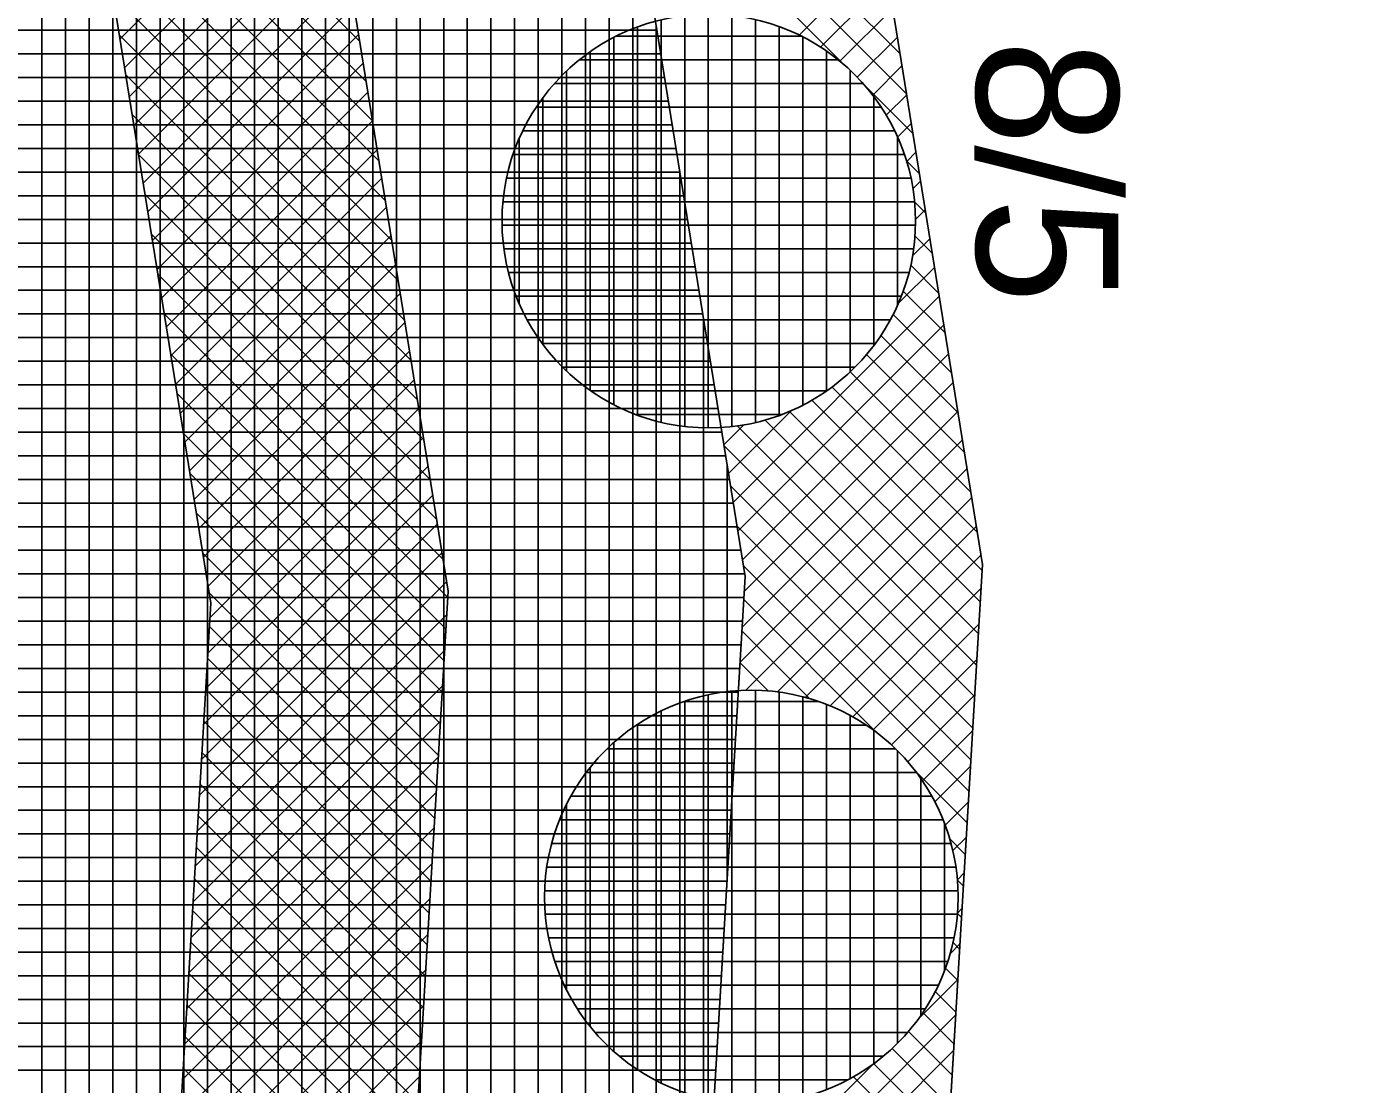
# Model space of a CAD drawing. Extents: x -565346 to -564154, y -1097386 to -1095620.
# Drawn here: x -564322.86 to -564311.65, y -1095995.03 to -1095986.08 of the extents above; entities that cross this region are included whole.
import ezdxf

# ---------------------------------------------------------------- set-up
doc = ezdxf.new("R2010")
doc.units = 0
for name, color, linetype in [('Vrstva 13', 7, 'Continuous'), ('Vrstva 40', 7, 'Continuous'), ('Vrstva 41', 7, 'Continuous'), ('Vrstva 42', 7, 'Continuous'), ('Vrstva 43', 7, 'Continuous'), ('Vrstva 44', 7, 'Continuous')]:
    doc.layers.add(name, color=color, linetype=linetype)

msp = doc.modelspace()

# ---------------------------------------------------------------- linework, layer by layer
at = {"layer": 'Vrstva 13'}
for p, q in [((-564320.6, -1095954.5), (-564314.77, -1095990.63)), ((-564314.77, -1095990.63), (-564315.7, -1096006.29))]:
    msp.add_line(p, q, dxfattribs=at)
at = {"layer": 'Vrstva 41'}
msp.add_lwpolyline([(-564317.9, -1095918.68), (-564319.837, -1095918.359), (-564322.792, -1095953.471), (-564316.779, -1095990.732), (-564317.708, -1096006.365), (-564312.296, -1096047.478), (-564277.924, -1096113.563), (-564240.773, -1096165.119), (-564207.452, -1096208.029), (-564205.9, -1096206.84), (-564239.15, -1096163.95), (-564276.21, -1096112.52), (-564310.36, -1096046.86), (-564315.7, -1096006.29), (-564314.77, -1095990.63), (-564320.6, -1095954.5), (-564320.51, -1095950.21)], close=True, dxfattribs=at)
at = {"layer": 'Vrstva 42'}
for p, q in [((-564322.457, -1095983.787), (-564320.042, -1095986.202)), ((-564317.883, -1095983.894), (-564315.467, -1095986.309)), ((-564322.403, -1095984.124), (-564319.988, -1095986.54)), ((-564317.828, -1095984.231), (-564315.413, -1095986.646)), ((-564322.348, -1095984.462), (-564319.933, -1095986.877)), ((-564320.326, -1095984.441), (-564322.07, -1095986.185)), ((-564317.774, -1095984.568), (-564315.94, -1095986.402)), ((-564320.287, -1095984.684), (-564322.031, -1095986.428)), ((-564322.294, -1095984.799), (-564319.879, -1095987.214)), ((-564320.248, -1095984.928), (-564321.992, -1095986.672)), ((-564322.24, -1095985.136), (-564319.824, -1095987.551)), ((-564320.208, -1095985.171), (-564321.952, -1095986.915)), ((-564320.169, -1095985.415), (-564321.913, -1095987.159)), ((-564315.608, -1095985.437), (-564316.321, -1095986.151)), ((-564322.185, -1095985.473), (-564319.77, -1095987.889)), ((-564320.13, -1095985.658), (-564321.874, -1095987.402)), ((-564315.569, -1095985.681), (-564316.14, -1095986.253)), ((-564322.131, -1095985.811), (-564319.715, -1095988.226)), ((-564320.091, -1095985.902), (-564321.835, -1095987.646)), ((-564315.529, -1095985.924), (-564315.977, -1095986.372)), ((-564322.076, -1095986.148), (-564319.661, -1095988.563)), ((-564320.051, -1095986.145), (-564321.795, -1095987.889)), ((-564315.49, -1095986.168), (-564315.83, -1095986.507)), ((-564320.012, -1095986.389), (-564321.756, -1095988.133)), ((-564315.451, -1095986.411), (-564315.698, -1095986.658)), ((-564322.022, -1095986.485), (-564319.607, -1095988.9)), ((-564315.762, -1095986.58), (-564315.358, -1095986.984)), ((-564319.973, -1095986.632), (-564321.717, -1095988.376)), ((-564315.411, -1095986.655), (-564315.583, -1095986.826)), ((-564321.967, -1095986.823), (-564319.552, -1095989.238)), ((-564319.933, -1095986.876), (-564321.677, -1095988.62)), ((-564315.372, -1095986.898), (-564315.485, -1095987.012)), ((-564319.894, -1095987.12), (-564321.638, -1095988.864)), ((-564315.333, -1095987.142), (-564315.41, -1095987.219)), ((-564321.913, -1095987.16), (-564319.498, -1095989.575)), ((-564315.412, -1095987.213), (-564315.304, -1095987.321)), ((-564319.855, -1095987.363), (-564321.599, -1095989.107)), ((-564315.294, -1095987.386), (-564315.358, -1095987.45)), ((-564321.859, -1095987.497), (-564319.443, -1095989.912)), ((-564315.343, -1095987.565), (-564315.25, -1095987.658)), ((-564319.815, -1095987.607), (-564321.559, -1095989.351)), ((-564315.254, -1095987.629), (-564315.335, -1095987.71)), ((-564321.804, -1095987.834), (-564319.389, -1095990.25)), ((-564319.776, -1095987.85), (-564321.52, -1095989.594)), ((-564315.215, -1095987.873), (-564315.361, -1095988.019)), ((-564315.341, -1095987.85), (-564315.195, -1095987.995)), ((-564319.737, -1095988.094), (-564321.481, -1095989.838)), ((-564315.176, -1095988.116), (-564315.479, -1095988.419)), ((-564315.375, -1095988.098), (-564315.141, -1095988.333)), ((-564321.75, -1095988.172), (-564319.334, -1095990.587)), ((-564319.697, -1095988.337), (-564321.441, -1095990.081)), ((-564315.136, -1095988.36), (-564316.88, -1095990.104)), ((-564315.44, -1095988.317), (-564315.086, -1095988.67)), ((-564321.695, -1095988.509), (-564319.294, -1095990.91)), ((-564319.658, -1095988.581), (-564321.402, -1095990.325)), ((-564315.097, -1095988.603), (-564316.841, -1095990.347)), ((-564315.525, -1095988.514), (-564315.032, -1095989.007)), ((-564315.629, -1095988.693), (-564314.977, -1095989.344)), ((-564319.619, -1095988.824), (-564321.363, -1095990.568)), ((-564321.641, -1095988.846), (-564319.31, -1095991.177)), ((-564315.058, -1095988.847), (-564316.802, -1095990.591)), ((-564315.751, -1095988.854), (-564314.923, -1095989.682)), ((-564315.888, -1095988.999), (-564314.869, -1095990.019)), ((-564319.58, -1095989.068), (-564321.324, -1095990.812)), ((-564315.018, -1095989.09), (-564316.787, -1095990.858)), ((-564316.041, -1095989.129), (-564314.814, -1095990.356)), ((-564321.586, -1095989.183), (-564319.326, -1095991.444)), ((-564316.212, -1095989.241), (-564314.773, -1095990.68)), ((-564319.54, -1095989.311), (-564321.307, -1095991.078)), ((-564316.389, -1095989.329), (-564316.92, -1095989.86)), ((-564314.979, -1095989.334), (-564316.804, -1095991.159)), ((-564316.402, -1095989.334), (-564314.789, -1095990.947)), ((-564316.789, -1095989.447), (-564316.959, -1095989.617)), ((-564316.846, -1095989.456), (-564314.821, -1095991.481)), ((-564316.612, -1095989.407), (-564314.805, -1095991.214)), ((-564321.532, -1095989.521), (-564319.342, -1095991.711)), ((-564319.501, -1095989.555), (-564321.325, -1095991.379)), ((-564314.94, -1095989.577), (-564316.822, -1095991.46)), ((-564316.957, -1095989.627), (-564314.836, -1095991.748)), ((-564319.462, -1095989.798), (-564321.343, -1095991.68)), ((-564314.901, -1095989.821), (-564316.776, -1095991.697)), ((-564321.478, -1095989.858), (-564319.358, -1095991.978)), ((-564319.422, -1095990.042), (-564321.361, -1095991.98)), ((-564316.903, -1095989.965), (-564314.852, -1095992.015)), ((-564314.861, -1095990.065), (-564316.506, -1095991.709)), ((-564321.423, -1095990.195), (-564319.374, -1095992.245)), ((-564319.383, -1095990.286), (-564321.379, -1095992.281)), ((-564316.848, -1095990.302), (-564314.868, -1095992.282)), ((-564314.822, -1095990.308), (-564316.27, -1095991.756)), ((-564319.344, -1095990.529), (-564321.397, -1095992.582)), ((-564321.369, -1095990.533), (-564319.389, -1095992.512)), ((-564314.783, -1095990.552), (-564316.058, -1095991.827)), ((-564316.794, -1095990.639), (-564314.884, -1095992.549)), ((-564319.304, -1095990.773), (-564321.414, -1095992.883)), ((-564314.782, -1095990.834), (-564315.867, -1095991.919)), ((-564321.314, -1095990.87), (-564319.405, -1095992.779)), ((-564316.79, -1095990.925), (-564315.657, -1095992.059)), ((-564319.303, -1095991.054), (-564321.432, -1095993.183)), ((-564321.312, -1095991.155), (-564319.421, -1095993.046)), ((-564314.8, -1095991.135), (-564315.694, -1095992.029)), ((-564316.806, -1095991.192), (-564316.232, -1095991.767)), ((-564319.321, -1095991.354), (-564321.45, -1095993.484)), ((-564321.328, -1095991.422), (-564319.437, -1095993.313)), ((-564316.822, -1095991.459), (-564316.58, -1095991.702)), ((-564314.818, -1095991.435), (-564315.54, -1095992.157)), ((-564319.338, -1095991.655), (-564321.468, -1095993.785)), ((-564321.343, -1095991.689), (-564319.453, -1095993.58)), ((-564314.836, -1095991.736), (-564315.401, -1095992.301)), ((-564319.356, -1095991.956), (-564321.486, -1095994.086)), ((-564321.359, -1095991.956), (-564319.469, -1095993.847)), ((-564314.854, -1095992.037), (-564315.278, -1095992.461)), ((-564319.374, -1095992.257), (-564321.504, -1095994.386)), ((-564321.375, -1095992.223), (-564319.485, -1095994.114)), ((-564315.339, -1095992.377), (-564314.9, -1095992.816)), ((-564314.871, -1095992.337), (-564315.173, -1095992.639)), ((-564321.391, -1095992.49), (-564319.5, -1095994.381)), ((-564319.392, -1095992.557), (-564321.522, -1095994.687)), ((-564314.889, -1095992.638), (-564315.086, -1095992.835)), ((-564321.407, -1095992.757), (-564319.516, -1095994.648)), ((-564319.41, -1095992.858), (-564321.54, -1095994.988)), ((-564315.047, -1095992.952), (-564314.916, -1095993.083)), ((-564314.907, -1095992.939), (-564315.02, -1095993.051)), ((-564321.423, -1095993.024), (-564319.532, -1095994.915)), ((-564319.428, -1095993.159), (-564321.558, -1095995.288)), ((-564321.439, -1095993.291), (-564319.548, -1095995.182)), ((-564314.925, -1095993.24), (-564314.982, -1095993.297)), ((-564314.982, -1095993.3), (-564314.932, -1095993.35)), ((-564319.446, -1095993.459), (-564321.575, -1095995.589)), ((-564314.943, -1095993.54), (-564314.981, -1095993.579)), ((-564321.455, -1095993.558), (-564319.564, -1095995.449)), ((-564314.982, -1095993.583), (-564314.947, -1095993.617)), ((-564319.464, -1095993.76), (-564321.593, -1095995.89)), ((-564321.47, -1095993.825), (-564319.58, -1095995.716)), ((-564314.961, -1095993.841), (-564315.043, -1095993.924)), ((-564315.018, -1095993.83), (-564314.963, -1095993.884)), ((-564319.481, -1095994.061), (-564321.611, -1095996.191)), ((-564321.486, -1095994.092), (-564319.596, -1095995.982)), ((-564315.083, -1095994.047), (-564314.979, -1095994.151)), ((-564314.979, -1095994.142), (-564315.305, -1095994.468)), ((-564315.17, -1095994.243), (-564314.995, -1095994.418)), ((-564319.499, -1095994.362), (-564321.629, -1095996.491)), ((-564321.502, -1095994.359), (-564319.612, -1095996.249)), ((-564314.996, -1095994.442), (-564317.126, -1095996.572)), ((-564315.274, -1095994.421), (-564315.011, -1095994.685)), ((-564319.517, -1095994.662), (-564321.647, -1095996.792)), ((-564321.518, -1095994.626), (-564319.627, -1095996.516)), ((-564315.397, -1095994.582), (-564315.027, -1095994.952)), ((-564315.014, -1095994.743), (-564317.144, -1095996.873)), ((-564315.535, -1095994.726), (-564315.043, -1095995.219)), ((-564321.534, -1095994.893), (-564319.643, -1095996.783)), ((-564315.7, -1095994.863), (-564317.108, -1095996.271)), ((-564315.689, -1095994.855), (-564315.058, -1095995.486)), ((-564319.535, -1095994.963), (-564321.665, -1095997.093)), ((-564315.861, -1095994.966), (-564315.074, -1095995.753))]:
    msp.add_line(p, q, dxfattribs=at)
msp.add_lwpolyline([(-564322.318, -1095918.024), (-564324.311, -1095917.856), (-564327.322, -1095953.642), (-564321.3, -1095990.958), (-564322.226, -1096006.529), (-564316.652, -1096048.867), (-564298.213, -1096083.6), (-564281.777, -1096115.914), (-564244.285, -1096167.937), (-564211.109, -1096210.658), (-564209.483, -1096209.49), (-564242.801, -1096166.581), (-564280.063, -1096114.871), (-564296.384, -1096082.78), (-564314.716, -1096048.249), (-564320.218, -1096006.455), (-564319.291, -1095990.856), (-564325.309, -1095953.567)], close=True, dxfattribs=at)
at = {"layer": 'Vrstva 43'}
for p, q in [((-564322.73, -1096021.856), (-564322.73, -1095953.855)), ((-564322.53, -1096023.375), (-564322.53, -1095955.095)), ((-564322.33, -1096024.894), (-564322.33, -1095956.334)), ((-564322.13, -1096026.413), (-564322.13, -1095957.573)), ((-564321.93, -1096027.932), (-564321.93, -1095958.813)), ((-564321.73, -1096029.451), (-564321.73, -1095960.052)), ((-564321.53, -1096030.97), (-564321.53, -1095961.291)), ((-564321.33, -1096032.489), (-564321.33, -1095962.531)), ((-564321.13, -1096034.008), (-564321.13, -1095963.77)), ((-564320.93, -1096035.527), (-564320.93, -1095965.009)), ((-564320.73, -1096037.046), (-564320.73, -1095966.249)), ((-564320.53, -1096038.565), (-564320.53, -1095967.488)), ((-564320.33, -1096040.084), (-564320.33, -1095968.727)), ((-564320.13, -1096041.603), (-564320.13, -1095969.967)), ((-564319.93, -1096043.122), (-564319.93, -1095971.206)), ((-564319.73, -1096044.641), (-564319.73, -1095972.445)), ((-564319.53, -1096046.16), (-564319.53, -1095973.685)), ((-564319.33, -1096047.679), (-564319.33, -1095974.924)), ((-564319.13, -1096049.198), (-564319.13, -1095976.163)), ((-564318.93, -1096049.912), (-564318.93, -1095977.403)), ((-564318.73, -1096050.296), (-564318.73, -1095978.642)), ((-564318.53, -1096050.681), (-564318.53, -1095979.882)), ((-564318.33, -1096051.065), (-564318.33, -1095981.121)), ((-564318.13, -1096051.45), (-564318.13, -1095982.36)), ((-564317.93, -1096051.834), (-564317.93, -1095983.6)), ((-564317.73, -1096052.219), (-564317.73, -1095984.839)), ((-564326.675, -1095986.11), (-564317.525, -1095986.11)), ((-564317.53, -1096003.37), (-564317.53, -1095986.078)), ((-564326.656, -1095986.31), (-564317.493, -1095986.31)), ((-564326.637, -1095986.51), (-564317.46, -1095986.51)), ((-564326.618, -1095986.71), (-564317.428, -1095986.71)), ((-564326.599, -1095986.91), (-564317.396, -1095986.91)), ((-564326.58, -1095987.11), (-564317.364, -1095987.11)), ((-564326.561, -1095987.31), (-564317.331, -1095987.31)), ((-564317.33, -1096000.004), (-564317.33, -1095987.318)), ((-564326.542, -1095987.51), (-564317.299, -1095987.51)), ((-564326.523, -1095987.71), (-564317.267, -1095987.71)), ((-564326.504, -1095987.91), (-564317.234, -1095987.91)), ((-564326.485, -1095988.11), (-564317.202, -1095988.11)), ((-564326.466, -1095988.31), (-564317.17, -1095988.31)), ((-564326.447, -1095988.51), (-564317.138, -1095988.51)), ((-564317.13, -1095996.639), (-564317.13, -1095988.557)), ((-564326.428, -1095988.71), (-564317.105, -1095988.71)), ((-564326.409, -1095988.91), (-564317.073, -1095988.91)), ((-564326.39, -1095989.11), (-564317.041, -1095989.11)), ((-564326.371, -1095989.31), (-564317.008, -1095989.31)), ((-564326.352, -1095989.51), (-564316.976, -1095989.51)), ((-564326.333, -1095989.71), (-564316.944, -1095989.71)), ((-564316.93, -1095993.273), (-564316.93, -1095989.796)), ((-564326.314, -1095989.91), (-564316.912, -1095989.91)), ((-564326.295, -1095990.11), (-564316.879, -1095990.11)), ((-564326.276, -1095990.31), (-564316.847, -1095990.31)), ((-564326.257, -1095990.51), (-564316.815, -1095990.51)), ((-564326.238, -1095990.71), (-564316.783, -1095990.71)), ((-564326.219, -1095990.91), (-564316.79, -1095990.91)), ((-564326.2, -1095991.11), (-564316.801, -1095991.11)), ((-564326.181, -1095991.31), (-564316.813, -1095991.31)), ((-564326.162, -1095991.51), (-564316.825, -1095991.51)), ((-564326.143, -1095991.71), (-564316.837, -1095991.71)), ((-564326.124, -1095991.91), (-564316.849, -1095991.91)), ((-564326.105, -1095992.11), (-564316.861, -1095992.11)), ((-564326.086, -1095992.31), (-564316.873, -1095992.31)), ((-564326.067, -1095992.51), (-564316.885, -1095992.51)), ((-564326.048, -1095992.71), (-564316.897, -1095992.71)), ((-564326.029, -1095992.91), (-564316.908, -1095992.91)), ((-564326.01, -1095993.11), (-564316.92, -1095993.11)), ((-564325.991, -1095993.31), (-564316.932, -1095993.31)), ((-564325.972, -1095993.51), (-564316.944, -1095993.51)), ((-564325.953, -1095993.71), (-564316.956, -1095993.71)), ((-564325.934, -1095993.91), (-564316.968, -1095993.91)), ((-564325.915, -1095994.11), (-564316.98, -1095994.11)), ((-564325.896, -1095994.31), (-564316.992, -1095994.31)), ((-564325.877, -1095994.51), (-564317.004, -1095994.51)), ((-564325.858, -1095994.71), (-564317.015, -1095994.71)), ((-564325.839, -1095994.91), (-564317.027, -1095994.91))]:
    msp.add_line(p, q, dxfattribs=at)
msp.add_lwpolyline([(-564312.296, -1096047.478), (-564317.708, -1096006.365), (-564316.779, -1095990.732), (-564322.792, -1095953.471), (-564319.837, -1095918.359), (-564317.9, -1095918.68), (-564316.23, -1095899.34), (-564317.284, -1095891.096), (-564319.268, -1095891.349), (-564321.435, -1095874.365), (-564327.225, -1095844.015), (-564327.939, -1095835.213), (-564325.945, -1095835.054), (-564328.86, -1095798.5), (-564329.554, -1095765.383)], dxfattribs=at)
at = {"layer": 'Vrstva 44'}
for p, q in [((-564317.49, -1095986.024), (-564317.49, -1095989.426)), ((-564317.29, -1095985.988), (-564317.29, -1095989.462)), ((-564317.09, -1095985.975), (-564317.09, -1095989.473)), ((-564316.89, -1095985.985), (-564316.89, -1095989.461)), ((-564316.69, -1095986.021), (-564316.69, -1095989.427)), ((-564317.69, -1095986.083), (-564317.69, -1095989.365)), ((-564316.49, -1095986.081), (-564316.49, -1095989.369)), ((-564317.89, -1095986.171), (-564317.89, -1095989.278)), ((-564317.87, -1095986.16), (-564316.305, -1095986.16)), ((-564316.29, -1095986.167), (-564316.29, -1095989.281)), ((-564318.18, -1095986.36), (-564315.991, -1095986.36)), ((-564318.09, -1095986.293), (-564318.09, -1095989.155)), ((-564316.09, -1095986.287), (-564316.09, -1095989.161)), ((-564318.29, -1095986.455), (-564318.29, -1095988.993)), ((-564315.89, -1095986.449), (-564315.89, -1095989)), ((-564318.392, -1095986.56), (-564315.782, -1095986.56)), ((-564318.49, -1095986.681), (-564318.49, -1095988.766)), ((-564315.69, -1095986.672), (-564315.69, -1095988.779)), ((-564318.544, -1095986.76), (-564315.627, -1095986.76)), ((-564318.69, -1095987.029), (-564318.69, -1095988.421)), ((-564318.659, -1095986.96), (-564315.514, -1095986.96)), ((-564315.49, -1095987.008), (-564315.49, -1095988.438)), ((-564318.741, -1095987.16), (-564315.43, -1095987.16)), ((-564318.796, -1095987.36), (-564315.375, -1095987.36)), ((-564318.826, -1095987.56), (-564315.345, -1095987.56)), ((-564318.834, -1095987.76), (-564315.338, -1095987.76)), ((-564318.82, -1095987.96), (-564315.353, -1095987.96)), ((-564318.779, -1095988.16), (-564315.392, -1095988.16)), ((-564318.714, -1095988.36), (-564315.457, -1095988.36)), ((-564318.622, -1095988.56), (-564315.551, -1095988.56)), ((-564318.495, -1095988.76), (-564315.676, -1095988.76)), ((-564318.323, -1095988.96), (-564315.85, -1095988.96)), ((-564318.083, -1095989.16), (-564316.088, -1095989.16)), ((-564317.704, -1095989.36), (-564316.466, -1095989.36)), ((-564317.09, -1095991.734), (-564317.09, -1095995.155)), ((-564316.89, -1095991.703), (-564316.89, -1095995.185)), ((-564316.69, -1095991.695), (-564316.69, -1095995.192)), ((-564316.49, -1095991.711), (-564316.49, -1095995.176)), ((-564316.29, -1095991.751), (-564316.29, -1095995.138)), ((-564317.291, -1095991.79), (-564316.159, -1095991.79)), ((-564317.29, -1095991.79), (-564317.29, -1095995.098)), ((-564316.09, -1095991.815), (-564316.09, -1095995.073)), ((-564317.49, -1095991.871), (-564317.49, -1095995.016)), ((-564315.89, -1095991.907), (-564315.89, -1095994.979)), ((-564317.696, -1095991.99), (-564315.752, -1095991.99)), ((-564317.69, -1095991.986), (-564317.69, -1095994.903)), ((-564315.69, -1095992.036), (-564315.69, -1095994.854)), ((-564317.944, -1095992.19), (-564315.506, -1095992.19)), ((-564317.89, -1095992.14), (-564317.89, -1095994.748)), ((-564315.49, -1095992.205), (-564315.49, -1095994.68)), ((-564318.121, -1095992.39), (-564315.331, -1095992.39)), ((-564318.09, -1095992.351), (-564318.09, -1095994.537)), ((-564315.29, -1095992.444), (-564315.29, -1095994.442)), ((-564318.251, -1095992.59), (-564315.199, -1095992.59)), ((-564318.29, -1095992.663), (-564318.29, -1095994.224)), ((-564318.347, -1095992.79), (-564315.104, -1095992.79)), ((-564315.09, -1095992.827), (-564315.09, -1095994.065)), ((-564318.414, -1095992.99), (-564315.038, -1095992.99)), ((-564318.457, -1095993.19), (-564314.996, -1095993.19)), ((-564318.473, -1095993.39), (-564314.977, -1095993.39)), ((-564318.467, -1095993.59), (-564314.983, -1095993.59)), ((-564318.439, -1095993.79), (-564315.012, -1095993.79)), ((-564318.387, -1095993.99), (-564315.065, -1095993.99)), ((-564318.307, -1095994.19), (-564315.143, -1095994.19)), ((-564318.195, -1095994.39), (-564315.255, -1095994.39)), ((-564318.048, -1095994.59), (-564315.405, -1095994.59)), ((-564317.842, -1095994.79), (-564315.61, -1095994.79)), ((-564317.544, -1095994.99), (-564315.91, -1095994.99))]:
    msp.add_line(p, q, dxfattribs=at)
for centre in [(-564317.086, -1095987.724), (-564316.726, -1095993.444)]:
    msp.add_circle(centre, 1.75, dxfattribs=at)

# ---------------------------------------------------------------- texts
at = {"layer": 'Vrstva 40'}
msp.add_text('8/5', height=1.2, rotation=270, dxfattribs=at).set_placement((-564314.82, -1095986.19))

doc.saveas('drawing.dxf')
